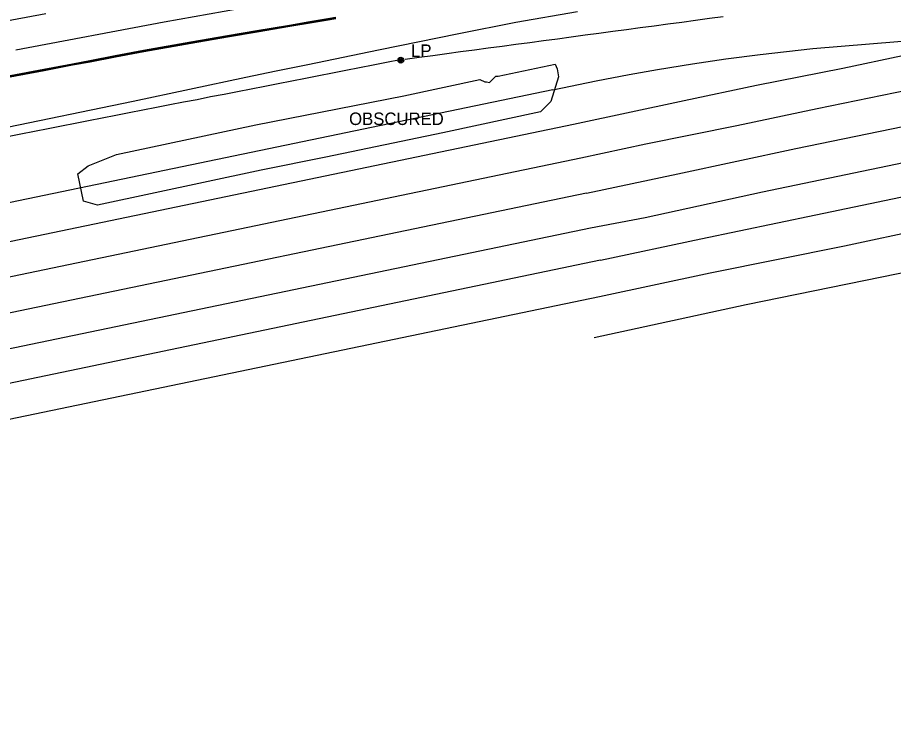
# Model space of a CAD drawing. Extents: x 368532 to 392481, y 10654822 to 10676899.
# Drawn here: x 387632.1 to 387982.8, y 10655322.2 to 10655604.4 of the extents above; entities that cross this region are included whole.
import ezdxf

# ---------------------------------------------------------------- set-up
doc = ezdxf.new("R2010")
doc.units = 0
for name, color, linetype in [('p_Catenary', 7, 'Continuous'), ('p_dtm obscured area', 7, 'Continuous'), ('p_dtm retaining wall', 7, 'Continuous'), ('p_railroad rr control', 7, 'Continuous'), ('p_road - paved curb', 7, 'Continuous'), ('p_road paint stripe', 7, 'Continuous'), ('p_utility general pole', 7, 'Continuous')]:
    doc.layers.add(name, color=color, linetype=linetype)

msp = doc.modelspace()

# ---------------------------------------------------------------- linework, layer by layer
at = {"layer": 'p_Catenary'}
for points in [[(387787.33, 10655587.79), (387792.87, 10655588.53), (387798.4, 10655589.27), (387803.93, 10655590.01), (387809.47, 10655590.76), (387815, 10655591.5), (387820.54, 10655592.24), (387826.07, 10655592.98), (387831.61, 10655593.72), (387837.14, 10655594.46), (387842.68, 10655595.2), (387848.21, 10655595.94), (387853.75, 10655596.68), (387859.28, 10655597.42), (387864.82, 10655598.16), (387870.35, 10655598.9), (387875.88, 10655599.64), (387881.42, 10655600.38), (387886.95, 10655601.12), (387892.49, 10655601.87), (387898.02, 10655602.61), (387903.56, 10655603.35), (387909.09, 10655604.09), (387914.63, 10655604.83)], [(387628.03, 10655556.8), (387633.45, 10655557.87), (387638.87, 10655558.93), (387644.29, 10655559.99), (387649.72, 10655561.05), (387655.14, 10655562.11), (387660.56, 10655563.17), (387665.98, 10655564.23), (387671.4, 10655565.3), (387676.83, 10655566.36), (387682.25, 10655567.42), (387687.67, 10655568.48), (387693.09, 10655569.54), (387698.52, 10655570.6), (387703.94, 10655571.66), (387709.36, 10655572.73), (387714.78, 10655573.79), (387720.2, 10655574.85), (387725.63, 10655575.91), (387731.05, 10655576.97), (387736.47, 10655578.03), (387741.89, 10655579.09), (387747.31, 10655580.15), (387752.74, 10655581.22), (387758.16, 10655582.28), (387763.58, 10655583.34), (387769, 10655584.4), (387774.43, 10655585.46), (387779.85, 10655586.52), (387785.27, 10655587.58)]]:
    msp.add_lwpolyline(points, dxfattribs=at)
at = {"layer": 'p_dtm obscured area'}
for points in [[(387727.44, 10655561.42), (387786.77, 10655573.11), (387817.12, 10655579.66), (387819.16, 10655578.67), (387819.89, 10655578.7), (387820.98, 10655578.37), (387821.84, 10655579.17), (387822.75, 10655580.2), (387823.62, 10655580.9), (387824.45, 10655580.95), (387847.33, 10655585.7), (387848.17, 10655583.85), (387848.65, 10655580.72), (387845.56, 10655570.85), (387841.43, 10655566.71), (387802.41, 10655558.26), (387755.48, 10655548.48), (387729.63, 10655543.27)], [(387729.63, 10655543.27), (387664.06, 10655529.24), (387658.46, 10655530.89), (387656.26, 10655541.83), (387660.4, 10655544.99), (387671.65, 10655549.54), (387727.44, 10655561.42)]]:
    msp.add_lwpolyline(points, dxfattribs=at)
at = {"layer": 'p_dtm retaining wall'}
for p, q in [((387856.22, 10655606.71), (387831.63, 10655602.37)), ((387831.63, 10655602.37), (387808.71, 10655597.86)), ((387808.71, 10655597.86), (387776.56, 10655591.35)), ((387776.56, 10655591.35), (387748.28, 10655585.49)), ((387748.28, 10655585.49), (387735.67, 10655582.93)), ((387723.51, 10655580.34), (387678.4, 10655570.86)), ((387735.67, 10655582.93), (387723.51, 10655580.34)), ((387678.4, 10655570.86), (387620.41, 10655558.78))]:
    msp.add_line(p, q, dxfattribs=at)
at = {"layer": 'p_railroad rr control'}
for points in [[(388130.02, 10655602.83), (388119.01, 10655601.03), (388106.29, 10655599.08), (388086.29, 10655595.38), (388067.05, 10655591.69), (388049.35, 10655588.07), (388024.83, 10655582.96), (387988.63, 10655575.33), (387952.27, 10655567.82), (387920.04, 10655561.04), (387883.59, 10655553.68), (387857.66, 10655548.05)], [(388069.92, 10655600.3), (388056.39, 10655599.15), (388044.49, 10655598.22), (388030.92, 10655596.71), (388017.35, 10655594.65), (388006.53, 10655592.85), (387986.39, 10655589.03), (387962.43, 10655584.06), (387927.88, 10655577.26), (387898.96, 10655571.02), (387854.73, 10655561.56)], [(387846.39, 10655575.52), (387863.8, 10655579.13), (387876.93, 10655581.61), (387888.25, 10655583.58), (387902.34, 10655585.83), (387915.71, 10655587.92), (387929.34, 10655589.56), (387950.49, 10655592.04), (387995.83, 10655595.71)], [(387859.81, 10655534.09), (387896.49, 10655541.78), (387943.7, 10655551.96), (387996.29, 10655562.8), (388047.01, 10655573.72), (388095.34, 10655583.55), (388133.03, 10655591.31)], [(388135.01, 10655577.37), (388096.37, 10655569.47), (388049.27, 10655559.25), (387983.62, 10655545.64), (387930.31, 10655534.45), (387883.33, 10655524.25), (387861.5, 10655520.15)], [(387846.39, 10655575.52), (387297.59, 10655461.44), (387076.4, 10655415.9)], [(387865.54, 10655507.31), (387905.58, 10655515.78), (387951.63, 10655525.43), (388000.94, 10655535.76), (388062.96, 10655548.6), (388136.19, 10655564.08)], [(387854.73, 10655561.56), (387116.34, 10655407.97)], [(388137.53, 10655549.25), (388111.54, 10655543.92), (388068.01, 10655534.93), (388028.01, 10655526.76), (387963.12, 10655512.84), (387909.41, 10655502.1), (387865.08, 10655492.55)], [(387857.66, 10655548.05), (387174.25, 10655405.87)], [(387862.93, 10655476.38), (387923.8, 10655489.57), (387984.59, 10655501.9), (388042.08, 10655514.18), (388100.03, 10655526.43), (388138.79, 10655534.41)], [(387859.81, 10655534.09), (387127.57, 10655381.92)], [(387861.5, 10655520.15), (387077.42, 10655357.11)], [(387865.54, 10655507.31), (386977.73, 10655322.2)], [(387865.08, 10655492.55), (387097.48, 10655333.1)]]:
    msp.add_lwpolyline(points, dxfattribs=at)
at = {"layer": 'p_road - paved curb'}
for p, q in [((387756.36, 10655603.98), (387759.45, 10655604.51)), ((387727.91, 10655599.22), (387741.02, 10655601.39)), ((387727.93, 10655599.07), (387741.05, 10655601.24)), ((387741.02, 10655601.39), (387749.16, 10655602.82)), ((387741.05, 10655601.24), (387749.18, 10655602.67)), ((387741.1, 10655600.9), (387749.24, 10655602.33)), ((387749.16, 10655602.82), (387756.36, 10655603.98)), ((387749.18, 10655602.67), (387756.38, 10655603.83)), ((387749.24, 10655602.33), (387756.44, 10655603.49)), ((387756.38, 10655603.83), (387759.48, 10655604.36)), ((387756.44, 10655603.49), (387759.53, 10655604.02)), ((387716.1, 10655597.19), (387727.91, 10655599.22)), ((387716.13, 10655597.04), (387727.93, 10655599.07)), ((387716.19, 10655596.7), (387727.99, 10655598.73)), ((387727.99, 10655598.73), (387741.1, 10655600.9)), ((387682.52, 10655591.3), (387701.49, 10655594.64)), ((387682.55, 10655591.15), (387701.52, 10655594.49)), ((387682.61, 10655590.81), (387701.58, 10655594.15)), ((387701.49, 10655594.64), (387716.1, 10655597.19)), ((387701.52, 10655594.49), (387716.13, 10655597.04)), ((387701.58, 10655594.15), (387716.19, 10655596.7)), ((387671.19, 10655589.15), (387682.52, 10655591.3)), ((387671.22, 10655589), (387682.55, 10655591.15)), ((387671.28, 10655588.66), (387682.61, 10655590.81)), ((387654.05, 10655585.9), (387661.01, 10655587.21)), ((387654.08, 10655585.75), (387661.04, 10655587.06)), ((387661.01, 10655587.21), (387671.19, 10655589.15)), ((387661.04, 10655587.06), (387671.22, 10655589)), ((387661.1, 10655586.72), (387671.28, 10655588.66)), ((387629.11, 10655581.14), (387642.62, 10655583.71)), ((387629.14, 10655580.99), (387642.65, 10655583.56)), ((387642.62, 10655583.71), (387654.05, 10655585.9)), ((387642.65, 10655583.56), (387654.08, 10655585.75)), ((387642.71, 10655583.22), (387654.14, 10655585.41)), ((387654.14, 10655585.41), (387661.1, 10655586.72)), ((387629.2, 10655580.65), (387642.71, 10655583.22))]:
    msp.add_line(p, q, dxfattribs=at)
at = {"layer": 'p_road paint stripe'}
for p, q in [((387619.27, 10655601.54), (387643.4, 10655605.97)), ((387720.86, 10655607.85), (387690.82, 10655602.5)), ((387690.82, 10655602.5), (387631.38, 10655591.35))]:
    msp.add_line(p, q, dxfattribs=at)
at = {"layer": 'p_utility general pole'}
for radius in [1.19, 0.901, 0.608, 0.337, 0.12]:
    msp.add_circle((387785.53, 10655587.33), radius, dxfattribs=at)

# ---------------------------------------------------------------- texts
at = {"layer": 'p_dtm obscured area'}
msp.add_text(' OBSCURED', height=5, dxfattribs=at).set_placement((387762.97, 10655561.38))
at = {"layer": 'p_utility general pole'}
msp.add_text('LP', height=5, dxfattribs=at).set_placement((387789.65, 10655588.62))

doc.saveas('drawing.dxf')
